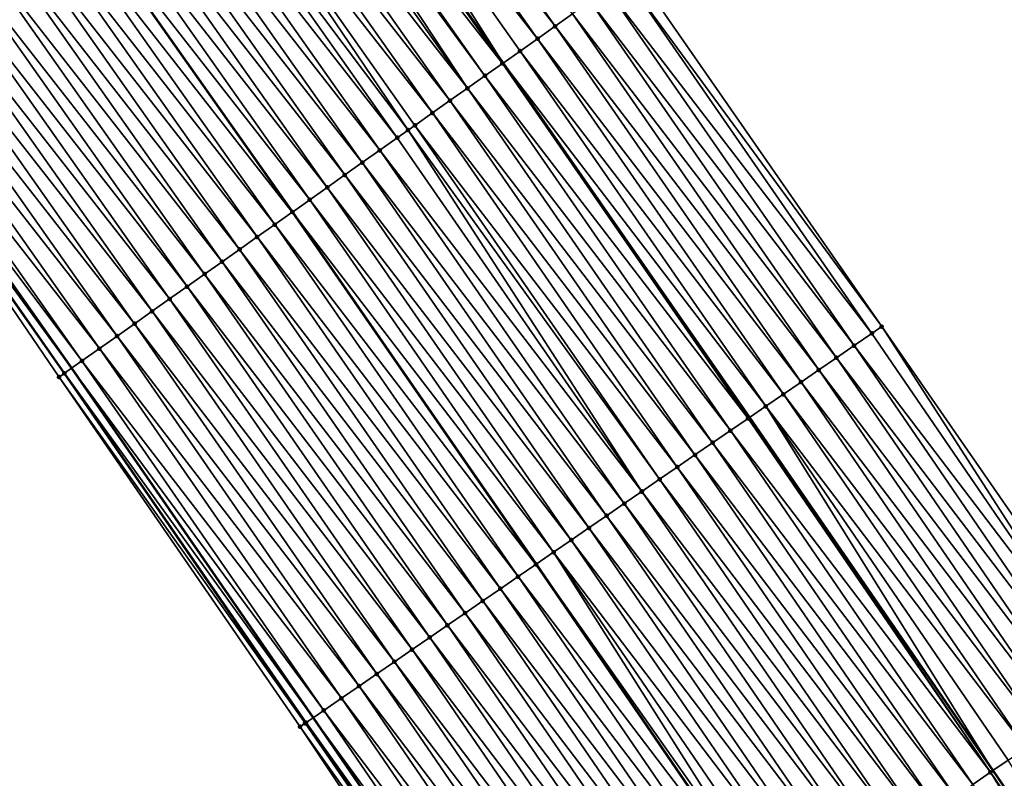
# Model space of a CAD drawing. Header units: feet. Extents: x 2017424 to 2024169, y 808042 to 818730.
# Tile 298 of 329: x 2023180 to 2023226, y 813713 to 813748. Entities that reach past the tile are written whole.
import ezdxf

# ---------------------------------------------------------------- set-up
doc = ezdxf.new("R2010")
doc.units = ezdxf.units.FT
doc.header["$MEASUREMENT"] = 0
for name, color, linetype, lineweight in [('EP_Travel Lane', 172, 'Continuous', 53), ('NB-Road Shots', 141, 'Continuous', 100), ('NB-Road X-Section', 40, 'Continuous', 13), ('STRIPING', 60, 'Continuous', 53)]:
    doc.layers.add(name, color=color, linetype=linetype, lineweight=lineweight)
doc.layers.add('I-77-MM15-17_NB-Surface-BORDER', color=7, linetype='Continuous')
doc.layers.add('I-77-MM15-17_NB-Surface-TIN', color=7, linetype='Continuous')

msp = doc.modelspace()

# ---------------------------------------------------------------- linework, layer by layer
at = {"layer": 'EP_Travel Lane'}
for points in [[(2023063.677757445, 813891.1619849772, 307.846601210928), (2023075.819066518, 813875.5859741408, 308.415438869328), (2023088.02843729, 813859.7577458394, 309.0478025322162), (2023088.02843939, 813859.7577431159, 309.0476999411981), (2023100.157989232, 813843.9934711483, 309.7289409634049), (2023112.261556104, 813828.0856312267, 310.3957956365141), (2023124.365422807, 813812.177397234, 311.0473504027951), (2023136.214691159, 813796.3151836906, 311.6503470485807), (2023148.111281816, 813780.2498599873, 312.2639727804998), (2023159.729937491, 813764.4089692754, 312.8762257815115), (2023171.243418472, 813748.0692657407, 313.5514119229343), (2023182.756195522, 813731.7305612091, 314.2653639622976), (2023194.013246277, 813715.4431081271, 314.9858683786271), (2023205.307678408, 813698.9564655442, 315.7791437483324), (2023216.421186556, 813682.6013296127, 316.584073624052), (2023227.351375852, 813665.8647651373, 317.2510973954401), (2023237.848548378, 813649.344608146, 318.0120326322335), (2023248.524671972, 813632.4448389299, 318.6671256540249), (2023259.20021941, 813615.5459817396, 319.3533704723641), (2023269.875283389, 813598.6478898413, 320.0657485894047)], [(2023095.217139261, 813890.6225907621, 310.1534967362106), (2023107.427108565, 813874.7935865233, 310.7566388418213), (2023107.427254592, 813874.793397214, 310.7495081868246), (2023119.654622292, 813858.895737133, 311.4049300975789), (2023131.758214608, 813842.9878637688, 312.0704873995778), (2023143.861027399, 813827.0810149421, 312.7758238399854), (2023155.894420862, 813810.9564328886, 313.4268483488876), (2023167.79053418, 813794.891054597, 314.0482284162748), (2023179.768496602, 813778.5941927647, 314.638923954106), (2023191.313452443, 813762.2766654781, 315.3141638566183), (2023202.859272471, 813745.9579167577, 315.9419412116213), (2023214.340250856, 813729.4387250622, 316.5553812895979), (2023225.67862487, 813712.9788930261, 317.2752778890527), (2023237.051608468, 813696.3671786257, 318.0344038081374), (2023248.1236325, 813679.7279441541, 318.7740191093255), (2023258.978480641, 813662.6149926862, 319.6342504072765), (2023269.563442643, 813645.6583717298, 320.2921688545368), (2023280.148145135, 813628.7021664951, 320.9642355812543), (2023290.732528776, 813611.7464720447, 321.6536913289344), (2023301.31671046, 813594.7911011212, 322.3541582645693)]]:
    msp.add_polyline3d(points, dxfattribs=at)
at = {"layer": 'I-77-MM15-17_NB-Surface-BORDER', "color": 3, "linetype": 'Continuous', "lineweight": -3}
for points in [[(2023099.981966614, 813894.3077199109, 310.3826199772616), (2023112.024581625, 813878.3490316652, 310.9717698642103), (2023124.962038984, 813862.9447357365, 311.6710998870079), (2023135.253353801, 813845.6595841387, 312.3760583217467), (2023149.678667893, 813831.5180665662, 313.0382233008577), (2023162.188576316, 813815.6305179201, 313.7715079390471), (2023174.279209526, 813799.7093756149, 314.3979398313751), (2023186.277343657, 813783.1944106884, 315.0203166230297), (2023197.690052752, 813766.783004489, 315.6771310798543), (2023208.988715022, 813750.2882940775, 316.2572453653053), (2023220.500804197, 813733.6730172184, 316.8662887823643), (2023231.885302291, 813717.2462440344, 317.618751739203), (2023243.484240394, 813700.6593704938, 318.4855936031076), (2023254.778196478, 813684.1673508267, 319.2205184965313), (2023266.639818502, 813667.4269041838, 320.2299291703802), (2023277.513810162, 813650.6522442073, 320.9208020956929), (2023288.587562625, 813634.0023010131, 321.6088760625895), (2023298.196365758, 813616.4331810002, 322.2056896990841), (2023308.09955046, 813599.0497276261, 322.8443003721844)], [(2023269.411210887, 813598.3563298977, 320.0275459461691), (2023258.818990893, 813615.306541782, 319.3237533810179), (2023248.226355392, 813632.2574185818, 318.6425963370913), (2023236.786315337, 813648.6773462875, 317.9270546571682), (2023226.337270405, 813665.1877412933, 317.1716056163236), (2023215.277464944, 813681.8380453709, 316.5007609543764), (2023204.481229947, 813698.3857446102, 315.6776215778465), (2023193.402531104, 813715.0218262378, 314.9210998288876), (2023182.179134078, 813731.3216146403, 314.2030141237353), (2023170.916585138, 813747.8375587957, 313.5137718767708), (2023159.404591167, 813764.1781168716, 312.8335790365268), (2023147.35250601, 813779.6842090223, 312.1659081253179), (2023135.703073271, 813795.9339074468, 311.5874376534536), (2023123.70238723, 813811.6697827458, 310.9701214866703), (2023111.626202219, 813827.5988501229, 310.3129508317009), (2023100.087388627, 813843.9394172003, 309.7206507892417), (2023087.854355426, 813859.6226140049, 309.027706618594), (2023075.644691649, 813875.4506071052, 308.3951260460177), (2023063.472029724, 813890.9968129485, 307.8238319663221)]]:
    msp.add_polyline3d(points, dxfattribs=at)
at = {"layer": 'I-77-MM15-17_NB-Surface-TIN', "color": 128, "linetype": 'Continuous', "lineweight": -3}
for points in [[(2023205.284445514, 813747.6714519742, 316.0713538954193), (2023193.771325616, 813764.0136082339, 315.4531753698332), (2023192.955052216, 813763.4359385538, 315.3857103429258)], [(2023205.284445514, 813747.6714519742, 316.0713538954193), (2023206.101144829, 813748.2485170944, 316.1153597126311), (2023193.771325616, 813764.0136082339, 315.4531753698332)], [(2023204.468070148, 813747.0939270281, 316.0095050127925), (2023192.955052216, 813763.4359385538, 315.3857103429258), (2023192.138515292, 813762.8586429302, 315.3327602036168)], [(2023204.468070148, 813747.0939270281, 316.0095050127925), (2023205.284445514, 813747.6714519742, 316.0713538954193), (2023192.955052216, 813763.4359385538, 315.3857103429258)], [(2023191.321344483, 813762.2822470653, 315.3147242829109), (2023202.859272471, 813745.9579167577, 315.9419412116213), (2023192.138515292, 813762.8586429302, 315.3327602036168)], [(2023203.651456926, 813746.5167397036, 315.9607571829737), (2023192.138515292, 813762.8586429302, 315.3327602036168), (2023202.859272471, 813745.9579167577, 315.9419412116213)], [(2023203.651456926, 813746.5167397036, 315.9607571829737), (2023204.468070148, 813747.0939270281, 316.0095050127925), (2023192.138515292, 813762.8586429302, 315.3327602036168)], [(2023202.834311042, 813745.9403084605, 315.9413483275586), (2023191.313452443, 813762.2766654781, 315.3141638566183), (2023190.504898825, 813761.7048218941, 315.2567471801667)], [(2023191.321344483, 813762.2822470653, 315.3147242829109), (2023191.313452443, 813762.2766654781, 315.3141638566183), (2023202.859272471, 813745.9579167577, 315.9419412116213)], [(2023202.834311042, 813745.9403084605, 315.9413483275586), (2023202.859272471, 813745.9579167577, 315.9419412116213), (2023191.313452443, 813762.2766654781, 315.3141638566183)], [(2023201.20130752, 813744.7856173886, 315.831574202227), (2023190.196198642, 813761.4864435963, 315.2334678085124), (2023189.688597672, 813761.1271916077, 315.1908107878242)], [(2023202.017681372, 813745.3631444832, 315.8935064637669), (2023190.504898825, 813761.7048218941, 315.2567471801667), (2023190.196198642, 813761.4864435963, 315.2334678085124)], [(2023201.20130752, 813744.7856173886, 315.831574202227), (2023202.017681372, 813745.3631444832, 315.8935064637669), (2023190.196198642, 813761.4864435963, 315.2334678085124)], [(2023202.017681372, 813745.3631444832, 315.8935064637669), (2023202.834311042, 813745.9403084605, 315.9413483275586), (2023190.504898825, 813761.7048218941, 315.2567471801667)], [(2023201.20130752, 813744.7856173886, 315.831574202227), (2023189.688597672, 813761.1271916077, 315.1908107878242), (2023188.872364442, 813760.5494649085, 315.1211332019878)], [(2023200.385001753, 813744.2079936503, 315.7658917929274), (2023188.872364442, 813760.5494649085, 315.1211332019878), (2023188.056096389, 813759.9717876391, 315.0533736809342)], [(2023200.385001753, 813744.2079936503, 315.7658917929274), (2023201.20130752, 813744.7856173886, 315.831574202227), (2023188.872364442, 813760.5494649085, 315.1211332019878)], [(2023199.568588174, 813743.6305229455, 315.706147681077), (2023188.056096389, 813759.9717876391, 315.0533736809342), (2023187.239816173, 813759.394127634, 314.986284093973)], [(2023199.568588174, 813743.6305229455, 315.706147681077), (2023200.385001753, 813744.2079936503, 315.7658917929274), (2023188.056096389, 813759.9717876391, 315.0533736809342)], [(2023198.440278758, 813742.8323665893, 315.6216718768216), (2023187.239816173, 813759.394127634, 314.986284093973), (2023186.423540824, 813758.8164607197, 314.9189263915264)], [(2023198.440278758, 813742.8323665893, 315.6216718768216), (2023198.752205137, 813743.0530088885, 315.6447213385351), (2023187.239816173, 813759.394127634, 314.986284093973)], [(2023198.752205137, 813743.0530088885, 315.6447213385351), (2023199.568588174, 813743.6305229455, 315.706147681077), (2023187.239816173, 813759.394127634, 314.986284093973)], [(2023197.935845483, 813742.4754616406, 315.5820070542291), (2023186.423540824, 813758.8164607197, 314.9189263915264), (2023185.607372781, 813758.2386414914, 314.8456583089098)], [(2023197.935845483, 813742.4754616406, 315.5820070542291), (2023198.440278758, 813742.8323665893, 315.6216718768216), (2023186.423540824, 813758.8164607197, 314.9189263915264)], [(2023197.119565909, 813741.8978007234, 315.51488194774), (2023185.607372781, 813758.2386414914, 314.8456583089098), (2023184.791242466, 813757.6607687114, 314.7703121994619)], [(2023197.119565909, 813741.8978007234, 315.51488194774), (2023197.935845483, 813742.4754616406, 315.5820070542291), (2023185.607372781, 813758.2386414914, 314.8456583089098)], [(2023196.30334342, 813741.320058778, 315.4446126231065), (2023184.791242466, 813757.6607687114, 314.7703121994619), (2023183.975091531, 813757.082925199, 314.696101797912)], [(2023196.30334342, 813741.320058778, 315.4446126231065), (2023197.119565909, 813741.8978007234, 315.51488194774), (2023184.791242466, 813757.6607687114, 314.7703121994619)], [(2023195.487087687, 813740.7423640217, 315.3761744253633), (2023183.975091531, 813757.082925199, 314.696101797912), (2023183.158850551, 813756.5052095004, 314.6268510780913)], [(2023195.487087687, 813740.7423640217, 315.3761744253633), (2023196.30334342, 813741.320058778, 315.4446126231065), (2023183.975091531, 813757.082925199, 314.696101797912)], [(2023194.670814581, 813740.1646939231, 315.3086930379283), (2023183.158850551, 813756.5052095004, 314.6268510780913), (2023182.342652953, 813755.927432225, 314.5552109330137)], [(2023194.670814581, 813740.1646939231, 315.3086930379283), (2023195.487087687, 813740.7423640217, 315.3761744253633), (2023183.158850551, 813756.5052095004, 314.6268510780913)], [(2023193.854513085, 813739.5870641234, 315.2427754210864), (2023182.342652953, 813755.927432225, 314.5552109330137), (2023181.535205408, 813755.3557940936, 314.4829145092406)], [(2023193.854513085, 813739.5870641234, 315.2427754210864), (2023194.670814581, 813740.1646939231, 315.3086930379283), (2023182.342652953, 813755.927432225, 314.5552109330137)], [(2023193.03823905, 813739.009395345, 315.1753452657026), (2023181.52648145, 813755.3496179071, 314.4821333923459), (2023180.710299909, 813754.7718178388, 314.4096087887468)], [(2023181.52648145, 813755.3496179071, 314.4821333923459), (2023193.046966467, 813739.0155716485, 315.1760662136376), (2023181.535205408, 813755.3557940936, 314.4829145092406)], [(2023193.03823905, 813739.009395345, 315.1753452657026), (2023193.046966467, 813739.0155716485, 315.1760662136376), (2023181.52648145, 813755.3496179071, 314.4821333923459)], [(2023193.854513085, 813739.5870641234, 315.2427754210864), (2023181.535205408, 813755.3557940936, 314.4829145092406), (2023193.046966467, 813739.0155716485, 315.1760662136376)], [(2023192.222115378, 813738.4315131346, 315.099633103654), (2023180.710299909, 813754.7718178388, 314.4096087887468), (2023179.894032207, 813754.194140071, 314.341829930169)], [(2023192.222115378, 813738.4315131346, 315.099633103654), (2023193.03823905, 813739.009395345, 315.1753452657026), (2023180.710299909, 813754.7718178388, 314.4096087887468)], [(2023191.405875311, 813737.8537961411, 315.0303320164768), (2023179.894032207, 813754.194140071, 314.341829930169), (2023179.077822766, 813753.6163796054, 314.270842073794)], [(2023191.405875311, 813737.8537961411, 315.0303320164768), (2023192.222115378, 813738.4315131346, 315.099633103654), (2023179.894032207, 813754.194140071, 314.341829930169)], [(2023190.589718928, 813737.275960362, 314.9564215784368), (2023179.077822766, 813753.6163796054, 314.270842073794), (2023178.261613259, 813753.0386192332, 314.1998578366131)], [(2023190.589718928, 813737.275960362, 314.9564215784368), (2023191.405875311, 813737.8537961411, 315.0303320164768), (2023179.077822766, 813753.6163796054, 314.270842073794)], [(2023189.773582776, 813736.6980958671, 314.8813968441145), (2023178.261613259, 813753.0386192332, 314.1998578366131), (2023177.445371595, 813752.4609045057, 314.1306448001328)], [(2023189.773582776, 813736.6980958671, 314.8813968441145), (2023190.589718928, 813737.275960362, 314.9564215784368), (2023178.261613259, 813753.0386192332, 314.1998578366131)], [(2023188.957364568, 813736.1203478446, 314.8108917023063), (2023177.445371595, 813752.4609045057, 314.1306448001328), (2023176.62917083, 813751.8831317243, 314.0591790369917)], [(2023188.957364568, 813736.1203478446, 314.8108917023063), (2023189.773582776, 813736.6980958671, 314.8813968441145), (2023177.445371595, 813752.4609045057, 314.1306448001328)], [(2023188.141041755, 813735.542748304, 314.7461482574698), (2023176.62917083, 813751.8831317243, 314.0591790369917), (2023175.813011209, 813751.3053005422, 313.9854470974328)], [(2023188.141041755, 813735.542748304, 314.7461482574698), (2023188.957364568, 813736.1203478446, 314.8108917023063), (2023176.62917083, 813751.8831317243, 314.0591790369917)], [(2023187.324817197, 813734.9650092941, 314.6759928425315), (2023175.813011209, 813751.3053005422, 313.9854470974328), (2023174.997094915, 813750.7271239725, 313.8983127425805)], [(2023187.324817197, 813734.9650092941, 314.6759928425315), (2023188.141041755, 813735.542748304, 314.7461482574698), (2023175.813011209, 813751.3053005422, 313.9854470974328)], [(2023186.508615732, 813734.3872375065, 314.6045655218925), (2023174.997094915, 813750.7271239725, 313.8983127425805), (2023174.181022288, 813750.1491693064, 313.8197891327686)], [(2023186.508615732, 813734.3872375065, 314.6045655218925), (2023187.324817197, 813734.9650092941, 314.6759928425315), (2023174.997094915, 813750.7271239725, 313.8983127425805)], [(2023185.692555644, 813733.8092650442, 314.5253512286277), (2023174.181022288, 813750.1491693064, 313.8197891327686), (2023173.364840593, 813749.5713694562, 313.7472729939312)], [(2023185.692555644, 813733.8092650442, 314.5253512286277), (2023186.508615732, 813734.3872375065, 314.6045655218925), (2023174.181022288, 813750.1491693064, 313.8197891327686)], [(2023220.042902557, 813733.3583271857, 316.843992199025), (2023208.551455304, 813749.9794107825, 316.2356710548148), (2023207.734683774, 813749.402448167, 316.1956428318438)], [(2023220.500804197, 813733.6730172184, 316.8662887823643), (2023208.988715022, 813750.2882940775, 316.2572453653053), (2023208.551455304, 813749.9794107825, 316.2356710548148)], [(2023220.042902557, 813733.3583271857, 316.843992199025), (2023220.500804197, 813733.6730172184, 316.8662887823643), (2023208.551455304, 813749.9794107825, 316.2356710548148)], [(2023184.876373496, 813733.2314658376, 314.4528599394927), (2023173.364840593, 813749.5713694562, 313.7472729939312), (2023172.548631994, 813748.9936077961, 313.6762387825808)], [(2023184.876373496, 813733.2314658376, 314.4528599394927), (2023185.692555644, 813733.8092650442, 314.5253512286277), (2023173.364840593, 813749.5713694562, 313.7472729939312)], [(2023219.218733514, 813732.7919814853, 316.8051828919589), (2023207.734683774, 813749.402448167, 316.1956428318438), (2023206.917917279, 813748.8254784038, 316.1553372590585)], [(2023219.218733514, 813732.7919814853, 316.8051828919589), (2023220.042902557, 813733.3583271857, 316.843992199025), (2023207.734683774, 813749.402448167, 316.1956428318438)], [(2023184.060196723, 813732.6536590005, 314.3800725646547), (2023172.548631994, 813748.9936077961, 313.6762387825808), (2023171.732430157, 813748.4158365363, 313.6048320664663)], [(2023184.060196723, 813732.6536590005, 314.3800725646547), (2023184.876373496, 813733.2314658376, 314.4528599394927), (2023172.548631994, 813748.9936077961, 313.6762387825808)], [(2023218.394592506, 813732.2255948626, 316.7650334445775), (2023206.917917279, 813748.8254784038, 316.1553372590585), (2023206.101144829, 813748.2485170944, 316.1153597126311)], [(2023218.394592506, 813732.2255948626, 316.7650334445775), (2023219.218733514, 813732.7919814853, 316.8051828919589), (2023206.917917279, 813748.8254784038, 316.1553372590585)], [(2023183.243884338, 813732.0760446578, 314.3147547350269), (2023171.732430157, 813748.4158365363, 313.6048320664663), (2023171.243418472, 813748.0692657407, 313.5514119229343)], [(2023183.243884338, 813732.0760446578, 314.3147547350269), (2023184.060196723, 813732.6536590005, 314.3800725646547), (2023171.732430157, 813748.4158365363, 313.6048320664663)], [(2023217.570525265, 813731.6591005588, 316.7213576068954), (2023206.101144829, 813748.2485170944, 316.1153597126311), (2023205.284445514, 813747.6714519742, 316.0713538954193)], [(2023217.570525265, 813731.6591005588, 316.7213576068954), (2023218.394592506, 813732.2255948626, 316.7650334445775), (2023206.101144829, 813748.2485170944, 316.1153597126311)], [(2023182.42788645, 813731.4979839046, 314.2321144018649), (2023170.990492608, 813747.8900129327, 313.5237820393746), (2023170.916585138, 813747.8375587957, 313.5137718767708)], [(2023182.179134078, 813731.3216146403, 314.2030141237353), (2023182.42052233, 813731.4927640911, 314.2312908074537), (2023170.916585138, 813747.8375587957, 313.5137718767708)], [(2023182.42052233, 813731.4927640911, 314.2312908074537), (2023182.42788645, 813731.4979839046, 314.2321144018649), (2023170.916585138, 813747.8375587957, 313.5137718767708)], [(2023170.990492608, 813747.8900129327, 313.5237820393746), (2023182.756195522, 813731.7305612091, 314.2653639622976), (2023171.243418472, 813748.0692657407, 313.5514119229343)], [(2023182.42788645, 813731.4979839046, 314.2321144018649), (2023182.756195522, 813731.7305612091, 314.2653639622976), (2023170.990492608, 813747.8900129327, 313.5237820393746)], [(2023183.243884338, 813732.0760446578, 314.3147547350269), (2023171.243418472, 813748.0692657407, 313.5514119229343), (2023182.756195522, 813731.7305612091, 314.2653639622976)], [(2023216.746485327, 813731.0925664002, 316.676376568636), (2023205.284445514, 813747.6714519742, 316.0713538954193), (2023204.468070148, 813747.0939270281, 316.0095050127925)], [(2023216.746485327, 813731.0925664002, 316.676376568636), (2023217.570525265, 813731.6591005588, 316.7213576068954), (2023205.284445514, 813747.6714519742, 316.0713538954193)], [(2023215.922777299, 813730.5255477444, 316.6155289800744), (2023204.468070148, 813747.0939270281, 316.0095050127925), (2023203.651456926, 813746.5167397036, 315.9607571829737)], [(2023215.922777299, 813730.5255477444, 316.6155289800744), (2023216.746485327, 813731.0925664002, 316.676376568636), (2023204.468070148, 813747.0939270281, 316.0095050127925)], [(2023215.098798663, 813729.9589241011, 316.5676174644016), (2023203.651456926, 813746.5167397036, 315.9607571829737), (2023202.859272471, 813745.9579167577, 315.9419412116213)], [(2023215.098798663, 813729.9589241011, 316.5676174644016), (2023215.922777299, 813730.5255477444, 316.6155289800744), (2023203.651456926, 813746.5167397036, 315.9607571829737)], [(2023214.274096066, 813729.3933572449, 316.5543141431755), (2023202.834311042, 813745.9403084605, 315.9413483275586), (2023202.017681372, 813745.3631444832, 315.8935064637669)], [(2023202.834311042, 813745.9403084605, 315.9413483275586), (2023214.340250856, 813729.4387250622, 316.5553812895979), (2023202.859272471, 813745.9579167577, 315.9419412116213)], [(2023214.274096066, 813729.3933572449, 316.5543141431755), (2023214.340250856, 813729.4387250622, 316.5553812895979), (2023202.834311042, 813745.9403084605, 315.9413483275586)], [(2023215.098798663, 813729.9589241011, 316.5676174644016), (2023202.859272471, 813745.9579167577, 315.9419412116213), (2023214.340250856, 813729.4387250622, 316.5553812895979)], [(2023213.45020122, 813728.8266112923, 316.5023971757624), (2023202.017681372, 813745.3631444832, 315.8935064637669), (2023201.20130752, 813744.7856173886, 315.831574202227)], [(2023213.45020122, 813728.8266112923, 316.5023971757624), (2023214.274096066, 813729.3933572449, 316.5543141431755), (2023202.017681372, 813745.3631444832, 315.8935064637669)], [(2023212.626342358, 813728.2598128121, 316.4487600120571), (2023201.20130752, 813744.7856173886, 315.831574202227), (2023200.385001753, 813744.2079936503, 315.7658917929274)], [(2023212.626342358, 813728.2598128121, 316.4487600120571), (2023213.45020122, 813728.8266112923, 316.5023971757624), (2023201.20130752, 813744.7856173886, 315.831574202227)], [(2023211.802570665, 813727.6928870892, 316.390955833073), (2023200.385001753, 813744.2079936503, 315.7658917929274), (2023199.568588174, 813743.6305229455, 315.706147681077)], [(2023211.802570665, 813727.6928870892, 316.390955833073), (2023212.626342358, 813728.2598128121, 316.4487600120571), (2023200.385001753, 813744.2079936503, 315.7658917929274)], [(2023210.978737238, 813727.1260514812, 316.3361027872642), (2023199.568588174, 813743.6305229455, 315.706147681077), (2023198.752205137, 813743.0530088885, 315.6447213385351)], [(2023210.978737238, 813727.1260514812, 316.3361027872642), (2023211.802570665, 813727.6928870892, 316.390955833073), (2023199.568588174, 813743.6305229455, 315.706147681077)], [(2023210.154903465, 813726.5592163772, 316.2812662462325), (2023198.752205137, 813743.0530088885, 315.6447213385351), (2023198.440278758, 813742.8323665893, 315.6216718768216)], [(2023210.154903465, 813726.5592163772, 316.2812662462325), (2023210.978737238, 813727.1260514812, 316.3361027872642), (2023198.752205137, 813743.0530088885, 315.6447213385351)], [(2023209.331045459, 813725.9924166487, 316.2275881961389), (2023198.440278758, 813742.8323665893, 315.6216718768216), (2023197.935845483, 813742.4754616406, 315.5820070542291)], [(2023209.331045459, 813725.9924166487, 316.2275881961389), (2023210.154903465, 813726.5592163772, 316.2812662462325), (2023198.440278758, 813742.8323665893, 315.6216718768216)], [(2023209.323820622, 813725.987444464, 316.2270812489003), (2023197.935845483, 813742.4754616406, 315.5820070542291), (2023197.119565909, 813741.8978007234, 315.51488194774)], [(2023209.323820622, 813725.987444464, 316.2270812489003), (2023209.331045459, 813725.9924166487, 316.2275881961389), (2023197.935845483, 813742.4754616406, 315.5820070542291)], [(2023208.507384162, 813725.4253297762, 316.1645066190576), (2023197.119565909, 813741.8978007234, 315.51488194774), (2023196.30334342, 813741.320058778, 315.4446126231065)], [(2023208.507384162, 813725.4253297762, 316.1645066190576), (2023209.323820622, 813725.987444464, 316.2270812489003), (2023197.119565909, 813741.8978007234, 315.51488194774)], [(2023207.683729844, 813724.858232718, 316.1010914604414), (2023196.30334342, 813741.320058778, 315.4446126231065), (2023195.487087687, 813740.7423640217, 315.3761744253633)], [(2023207.683729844, 813724.858232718, 316.1010914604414), (2023208.507384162, 813725.4253297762, 316.1645066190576), (2023196.30334342, 813741.320058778, 315.4446126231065)], [(2023206.860056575, 813724.2911633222, 316.0385822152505), (2023195.487087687, 813740.7423640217, 315.3761744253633), (2023194.670814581, 813740.1646939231, 315.3086930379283)], [(2023206.860056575, 813724.2911633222, 316.0385822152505), (2023207.683729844, 813724.858232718, 316.1010914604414), (2023195.487087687, 813740.7423640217, 315.3761744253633)], [(2023206.036374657, 813723.7241065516, 315.97648642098), (2023194.670814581, 813740.1646939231, 315.3086930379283), (2023193.854513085, 813739.5870641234, 315.2427754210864)], [(2023206.036374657, 813723.7241065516, 315.97648642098), (2023206.860056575, 813724.2911633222, 316.0385822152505), (2023194.670814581, 813740.1646939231, 315.3086930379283)], [(2023205.212664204, 813723.1570914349, 315.9157547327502), (2023193.854513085, 813739.5870641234, 315.2427754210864), (2023193.046966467, 813739.0155716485, 315.1760662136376)], [(2023205.212664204, 813723.1570914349, 315.9157547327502), (2023206.036374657, 813723.7241065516, 315.97648642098), (2023193.854513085, 813739.5870641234, 315.2427754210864)], [(2023204.388923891, 813722.5901199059, 315.8564504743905), (2023193.03823905, 813739.009395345, 315.1753452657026), (2023192.222115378, 813738.4315131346, 315.099633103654)], [(2023193.03823905, 813739.009395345, 315.1753452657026), (2023204.397705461, 813722.596164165, 315.8570826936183), (2023193.046966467, 813739.0155716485, 315.1760662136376)], [(2023204.388923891, 813722.5901199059, 315.8564504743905), (2023204.397705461, 813722.596164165, 315.8570826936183), (2023193.03823905, 813739.009395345, 315.1753452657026)], [(2023205.212664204, 813723.1570914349, 315.9157547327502), (2023193.046966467, 813739.0155716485, 315.1760662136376), (2023204.397705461, 813722.596164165, 315.8570826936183)], [(2023203.56530742, 813722.0229676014, 315.7912260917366), (2023192.222115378, 813738.4315131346, 315.099633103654), (2023191.405875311, 813737.8537961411, 315.0303320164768)], [(2023203.56530742, 813722.0229676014, 315.7912260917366), (2023204.388923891, 813722.5901199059, 315.8564504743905), (2023192.222115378, 813738.4315131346, 315.099633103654)], [(2023202.741748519, 813721.4557312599, 315.7232496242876), (2023191.405875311, 813737.8537961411, 315.0303320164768), (2023190.589718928, 813737.275960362, 314.9564215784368)], [(2023202.741748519, 813721.4557312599, 315.7232496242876), (2023203.56530742, 813722.0229676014, 315.7912260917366), (2023191.405875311, 813737.8537961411, 315.0303320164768)], [(2023201.918214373, 813720.8884587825, 315.6540897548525), (2023190.589718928, 813737.275960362, 314.9564215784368), (2023189.773582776, 813736.6980958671, 314.8813968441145)], [(2023201.918214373, 813720.8884587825, 315.6540897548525), (2023202.741748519, 813721.4557312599, 315.7232496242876), (2023190.589718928, 813737.275960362, 314.9564215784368)], [(2023201.094678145, 813720.3211893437, 315.5850293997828), (2023189.773582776, 813736.6980958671, 314.8813968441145), (2023188.957364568, 813736.1203478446, 314.8108917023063)], [(2023201.094678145, 813720.3211893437, 315.5850293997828), (2023201.918214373, 813720.8884587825, 315.6540897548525), (2023189.773582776, 813736.6980958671, 314.8813968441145)], [(2023200.271066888, 813719.7540294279, 315.5195557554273), (2023188.957364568, 813736.1203478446, 314.8108917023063), (2023188.141041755, 813735.542748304, 314.7461482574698)], [(2023200.271066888, 813719.7540294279, 315.5195557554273), (2023201.094678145, 813720.3211893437, 315.5850293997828), (2023188.957364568, 813736.1203478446, 314.8108917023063)], [(2023199.447499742, 813719.186805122, 315.4519734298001), (2023188.141041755, 813735.542748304, 314.7461482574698), (2023187.324817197, 813734.9650092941, 314.6759928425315)], [(2023199.447499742, 813719.186805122, 315.4519734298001), (2023200.271066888, 813719.7540294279, 315.5195557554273), (2023188.141041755, 813735.542748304, 314.7461482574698)], [(2023198.62392231, 813718.6195958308, 315.384882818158), (2023187.324817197, 813734.9650092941, 314.6759928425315), (2023186.508615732, 813734.3872375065, 314.6045655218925)], [(2023198.62392231, 813718.6195958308, 315.384882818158), (2023199.447499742, 813719.186805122, 315.4519734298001), (2023187.324817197, 813734.9650092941, 314.6759928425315)], [(2023197.800345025, 813718.0523863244, 315.3177851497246), (2023186.508615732, 813734.3872375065, 314.6045655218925), (2023185.692555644, 813733.8092650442, 314.5253512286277)], [(2023197.800345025, 813718.0523863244, 315.3177851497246), (2023198.62392231, 813718.6195958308, 315.384882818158), (2023186.508615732, 813734.3872375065, 314.6045655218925)], [(2023196.976909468, 813717.4849699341, 315.2439123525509), (2023185.692555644, 813733.8092650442, 314.5253512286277), (2023184.876373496, 813733.2314658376, 314.4528599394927)], [(2023196.976909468, 813717.4849699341, 315.2439123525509), (2023197.800345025, 813718.0523863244, 315.3177851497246), (2023185.692555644, 813733.8092650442, 314.5253512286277)], [(2023231.338278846, 813716.8701483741, 317.5886112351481), (2023220.500804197, 813733.6730172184, 316.8662887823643), (2023220.042902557, 813733.3583271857, 316.843992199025)], [(2023231.338278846, 813716.8701483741, 317.5886112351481), (2023231.885302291, 813717.2462440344, 317.618751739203), (2023220.500804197, 813733.6730172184, 316.8662887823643)], [(2023196.153462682, 813716.917569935, 315.1705763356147), (2023184.876373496, 813733.2314658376, 314.4528599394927), (2023184.060196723, 813732.6536590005, 314.3800725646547)], [(2023196.153462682, 813716.917569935, 315.1705763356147), (2023196.976909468, 813717.4849699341, 315.2439123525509), (2023184.876373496, 813733.2314658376, 314.4528599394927)], [(2023231.338278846, 813716.8701483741, 317.5886112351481), (2023220.042902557, 813733.3583271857, 316.843992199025), (2023219.218733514, 813732.7919814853, 316.8051828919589)], [(2023195.329889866, 813716.3503539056, 315.1032650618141), (2023184.060196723, 813732.6536590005, 314.3800725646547), (2023183.243884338, 813732.0760446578, 314.3147547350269)], [(2023195.329889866, 813716.3503539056, 315.1032650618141), (2023196.153462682, 813716.917569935, 315.1705763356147), (2023184.060196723, 813732.6536590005, 314.3800725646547)], [(2023230.514197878, 813716.303674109, 317.545591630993), (2023219.218733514, 813732.7919814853, 316.8051828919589), (2023218.394592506, 813732.2255948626, 316.7650334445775)], [(2023230.514197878, 813716.303674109, 317.545591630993), (2023231.338278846, 813716.8701483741, 317.5886112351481), (2023219.218733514, 813732.7919814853, 316.8051828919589)], [(2023194.506295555, 813715.7831692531, 315.0369813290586), (2023183.243884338, 813732.0760446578, 314.3147547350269), (2023182.756195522, 813731.7305612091, 314.2653639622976)], [(2023194.506295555, 813715.7831692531, 315.0369813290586), (2023195.329889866, 813716.3503539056, 315.1032650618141), (2023183.243884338, 813732.0760446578, 314.3147547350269)], [(2023229.690152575, 813715.7371477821, 317.5008670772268), (2023218.394592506, 813732.2255948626, 316.7650334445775), (2023217.570525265, 813731.6591005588, 316.7213576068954)], [(2023229.690152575, 813715.7371477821, 317.5008670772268), (2023230.514197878, 813716.303674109, 317.545591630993), (2023218.394592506, 813732.2255948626, 316.7650334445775)], [(2023182.42788645, 813731.4979839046, 314.2321144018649), (2023194.013246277, 813715.4431081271, 314.9858683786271), (2023182.756195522, 813731.7305612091, 314.2653639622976)], [(2023194.506295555, 813715.7831692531, 315.0369813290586), (2023182.756195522, 813731.7305612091, 314.2653639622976), (2023194.013246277, 813715.4431081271, 314.9858683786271)], [(2023228.866065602, 813715.1706822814, 317.4581344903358), (2023217.570525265, 813731.6591005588, 316.7213576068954), (2023216.746485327, 813731.0925664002, 316.676376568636)], [(2023228.866065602, 813715.1706822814, 317.4581344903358), (2023229.690152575, 813715.7371477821, 317.5008670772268), (2023217.570525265, 813731.6591005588, 316.7213576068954)], [(2023193.639115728, 813715.1850555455, 314.9468400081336), (2023182.42052233, 813731.4927640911, 314.2312908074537), (2023182.179134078, 813731.3216146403, 314.2030141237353)], [(2023193.402531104, 813715.0218262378, 314.9210998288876), (2023193.639115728, 813715.1850555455, 314.9468400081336), (2023182.179134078, 813731.3216146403, 314.2030141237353)], [(2023193.683099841, 813715.2154027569, 314.9516430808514), (2023182.42788645, 813731.4979839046, 314.2321144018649), (2023182.42052233, 813731.4927640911, 314.2312908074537)], [(2023193.639115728, 813715.1850555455, 314.9468400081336), (2023193.683099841, 813715.2154027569, 314.9516430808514), (2023182.42052233, 813731.4927640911, 314.2312908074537)], [(2023193.683099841, 813715.2154027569, 314.9516430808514), (2023194.013246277, 813715.4431081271, 314.9858683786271), (2023182.42788645, 813731.4979839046, 314.2321144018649)], [(2023228.042047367, 813714.6041164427, 317.4121159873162), (2023216.746485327, 813731.0925664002, 316.676376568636), (2023215.922777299, 813730.5255477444, 316.6155289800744)], [(2023228.042047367, 813714.6041164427, 317.4121159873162), (2023228.866065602, 813715.1706822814, 317.4581344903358), (2023216.746485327, 813731.0925664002, 316.676376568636)], [(2023227.218484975, 813714.0368851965, 317.3443063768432), (2023215.922777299, 813730.5255477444, 316.6155289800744), (2023215.098798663, 813729.9589241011, 316.5676174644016)], [(2023227.218484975, 813714.0368851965, 317.3443063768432), (2023228.042047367, 813714.6041164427, 317.4121159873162), (2023215.922777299, 813730.5255477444, 316.6155289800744)], [(2023215.098798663, 813729.9589241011, 316.5676174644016), (2023214.340250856, 813729.4387250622, 316.5553812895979), (2023225.67862487, 813712.9788930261, 317.2752778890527)], [(2023226.394512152, 813713.4702530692, 317.2961170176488), (2023215.098798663, 813729.9589241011, 316.5676174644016), (2023225.67862487, 813712.9788930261, 317.2752778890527)], [(2023226.394512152, 813713.4702530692, 317.2961170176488), (2023227.218484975, 813714.0368851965, 317.3443063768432), (2023215.098798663, 813729.9589241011, 316.5676174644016)], [(2023225.57003332, 813712.9043595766, 317.2721168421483), (2023214.274096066, 813729.3933572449, 316.5543141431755), (2023213.45020122, 813728.8266112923, 316.5023971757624)], [(2023225.57003332, 813712.9043595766, 317.2721168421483), (2023214.340250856, 813729.4387250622, 316.5553812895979), (2023214.274096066, 813729.3933572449, 316.5543141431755)], [(2023225.57003332, 813712.9043595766, 317.2721168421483), (2023225.67862487, 813712.9788930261, 317.2752778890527), (2023214.340250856, 813729.4387250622, 316.5553812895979)], [(2023224.746224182, 813712.3374885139, 317.2161027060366), (2023213.45020122, 813728.8266112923, 316.5023971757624), (2023212.626342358, 813728.2598128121, 316.4487600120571)], [(2023224.746224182, 813712.3374885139, 317.2161027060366), (2023225.57003332, 813712.9043595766, 317.2721168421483), (2023213.45020122, 813728.8266112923, 316.5023971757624)], [(2023223.922352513, 813711.7707087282, 317.1630777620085), (2023212.626342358, 813728.2598128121, 316.4487600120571), (2023211.802570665, 813727.6928870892, 316.390955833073)], [(2023223.922352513, 813711.7707087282, 317.1630777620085), (2023224.746224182, 813712.3374885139, 317.2161027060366), (2023212.626342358, 813728.2598128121, 316.4487600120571)], [(2023223.098448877, 813711.2039756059, 317.1115809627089), (2023211.802570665, 813727.6928870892, 316.390955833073), (2023210.978737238, 813727.1260514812, 316.3361027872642)], [(2023223.098448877, 813711.2039756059, 317.1115809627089), (2023223.922352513, 813711.7707087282, 317.1630777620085), (2023211.802570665, 813727.6928870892, 316.390955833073)], [(2023222.274519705, 813710.6372797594, 317.0613048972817), (2023210.978737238, 813727.1260514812, 316.3361027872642), (2023210.154903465, 813726.5592163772, 316.2812662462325)], [(2023222.274519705, 813710.6372797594, 317.0613048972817), (2023223.098448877, 813711.2039756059, 317.1115809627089), (2023210.978737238, 813727.1260514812, 316.3361027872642)], [(2023221.450532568, 813710.0706685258, 317.0137997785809), (2023210.154903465, 813726.5592163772, 316.2812662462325), (2023209.331045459, 813725.9924166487, 316.2275881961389)], [(2023221.450532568, 813710.0706685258, 317.0137997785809), (2023222.274519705, 813710.6372797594, 317.0613048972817), (2023210.154903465, 813726.5592163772, 316.2812662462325)], [(2023220.626583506, 813709.5040017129, 316.9644745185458), (2023209.323820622, 813725.987444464, 316.2270812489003), (2023208.507384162, 813725.4253297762, 316.1645066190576)], [(2023220.626583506, 813709.5040017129, 316.9644745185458), (2023209.331045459, 813725.9924166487, 316.2275881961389), (2023209.323820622, 813725.987444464, 316.2270812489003)], [(2023220.626583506, 813709.5040017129, 316.9644745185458), (2023221.450532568, 813710.0706685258, 317.0137997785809), (2023209.331045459, 813725.9924166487, 316.2275881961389)], [(2023219.80273655, 813708.9371858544, 316.9102682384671), (2023208.507384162, 813725.4253297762, 316.1645066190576), (2023207.683729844, 813724.858232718, 316.1010914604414)], [(2023219.80273655, 813708.9371858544, 316.9102682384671), (2023220.626583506, 813709.5040017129, 316.9644745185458), (2023208.507384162, 813725.4253297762, 316.1645066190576)], [(2023218.97892194, 813708.3703227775, 316.8545156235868), (2023207.683729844, 813724.858232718, 316.1010914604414), (2023206.860056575, 813724.2911633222, 316.0385822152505)], [(2023218.97892194, 813708.3703227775, 316.8545156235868), (2023219.80273655, 813708.9371858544, 316.9102682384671), (2023207.683729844, 813724.858232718, 316.1010914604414)], [(2023218.155132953, 813707.8034222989, 316.79753815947), (2023206.860056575, 813724.2911633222, 316.0385822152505), (2023206.036374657, 813723.7241065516, 315.97648642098)], [(2023218.155132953, 813707.8034222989, 316.79753815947), (2023218.97892194, 813708.3703227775, 316.8545156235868), (2023206.860056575, 813724.2911633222, 316.0385822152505)], [(2023217.331316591, 813707.236561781, 316.7418693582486), (2023206.036374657, 813723.7241065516, 315.97648642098), (2023205.212664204, 813723.1570914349, 315.9157547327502)], [(2023217.331316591, 813707.236561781, 316.7418693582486), (2023218.155132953, 813707.8034222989, 316.79753815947), (2023206.036374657, 813723.7241065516, 315.97648642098)], [(2023215.910350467, 813706.2588602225, 316.6470133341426), (2023205.212664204, 813723.1570914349, 315.9157547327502), (2023204.397705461, 813722.596164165, 315.8570826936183)], [(2023215.910350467, 813706.2588602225, 316.6470133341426), (2023216.507470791, 813706.669744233, 316.6876077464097), (2023205.212664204, 813723.1570914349, 315.9157547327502)], [(2023216.507470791, 813706.669744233, 316.6876077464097), (2023217.331316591, 813707.236561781, 316.7418693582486), (2023205.212664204, 813723.1570914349, 315.9157547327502)], [(2023215.683726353, 813706.1027787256, 316.6285006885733), (2023204.388923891, 813722.5901199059, 315.8564504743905), (2023203.56530742, 813722.0229676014, 315.7912260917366)], [(2023204.388923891, 813722.5901199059, 315.8564504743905), (2023215.692579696, 813706.1088762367, 316.6292239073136), (2023204.397705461, 813722.596164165, 315.8570826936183)], [(2023215.683726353, 813706.1027787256, 316.6285006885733), (2023215.692579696, 813706.1088762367, 316.6292239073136), (2023204.388923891, 813722.5901199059, 315.8564504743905)], [(2023215.910350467, 813706.2588602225, 316.6470133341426), (2023204.397705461, 813722.596164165, 315.8570826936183), (2023215.692579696, 813706.1088762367, 316.6292239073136)], [(2023214.860290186, 813705.5353632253, 316.5546570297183), (2023203.56530742, 813722.0229676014, 315.7912260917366), (2023202.741748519, 813721.4557312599, 315.7232496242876)], [(2023214.860290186, 813705.5353632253, 316.5546570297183), (2023215.683726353, 813706.1027787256, 316.6285006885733), (2023203.56530742, 813722.0229676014, 315.7912260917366)], [(2023214.036610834, 813704.96830271, 316.4924386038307), (2023202.741748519, 813721.4557312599, 315.7232496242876), (2023201.918214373, 813720.8884587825, 315.6540897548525)], [(2023214.036610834, 813704.96830271, 316.4924386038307), (2023214.860290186, 813705.5353632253, 316.5546570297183), (2023202.741748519, 813721.4557312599, 315.7232496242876)], [(2023213.213041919, 813704.4010809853, 316.4249408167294), (2023201.918214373, 813720.8884587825, 315.6540897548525), (2023201.094678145, 813720.3211893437, 315.5850293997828)], [(2023213.213041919, 813704.4010809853, 316.4249408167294), (2023214.036610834, 813704.96830271, 316.4924386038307), (2023201.918214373, 813720.8884587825, 315.6540897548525)], [(2023212.389440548, 813703.833906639, 316.3589945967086), (2023201.094678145, 813720.3211893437, 315.5850293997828), (2023200.271066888, 813719.7540294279, 315.5195557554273)], [(2023212.389440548, 813703.833906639, 316.3589945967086), (2023213.213041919, 813704.4010809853, 316.4249408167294), (2023201.094678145, 813720.3211893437, 315.5850293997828)], [(2023211.56577406, 813703.2668273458, 316.2961612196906), (2023200.271066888, 813719.7540294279, 315.5195557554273), (2023199.447499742, 813719.186805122, 315.4519734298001)], [(2023211.56577406, 813703.2668273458, 316.2961612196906), (2023212.389440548, 813703.833906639, 316.3589945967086), (2023200.271066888, 813719.7540294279, 315.5195557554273)], [(2023210.742055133, 813702.6998245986, 316.2358346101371), (2023199.447499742, 813719.186805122, 315.4519734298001), (2023198.62392231, 813718.6195958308, 315.384882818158)], [(2023210.742055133, 813702.6998245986, 316.2358346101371), (2023211.56577406, 813703.2668273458, 316.2961612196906), (2023199.447499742, 813719.186805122, 315.4519734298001)], [(2023209.918390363, 813702.132742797, 316.1729190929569), (2023198.62392231, 813718.6195958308, 315.384882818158), (2023197.800345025, 813718.0523863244, 315.3177851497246)], [(2023209.918390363, 813702.132742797, 316.1729190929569), (2023210.742055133, 813702.6998245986, 316.2358346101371), (2023198.62392231, 813718.6195958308, 315.384882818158)], [(2023209.094800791, 813701.5655512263, 316.1064087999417), (2023197.800345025, 813718.0523863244, 315.3177851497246), (2023196.976909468, 813717.4849699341, 315.2439123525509)], [(2023209.094800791, 813701.5655512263, 316.1064087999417), (2023209.918390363, 813702.132742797, 316.1729190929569), (2023197.800345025, 813718.0523863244, 315.3177851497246)], [(2023208.271274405, 813700.998267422, 316.0368779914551), (2023196.976909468, 813717.4849699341, 315.2439123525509), (2023196.153462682, 813716.917569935, 315.1705763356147)], [(2023208.271274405, 813700.998267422, 316.0368779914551), (2023209.094800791, 813701.5655512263, 316.1064087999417), (2023196.976909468, 813717.4849699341, 315.2439123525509)], [(2023207.447722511, 813700.4310208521, 315.9685665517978), (2023196.153462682, 813716.917569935, 315.1705763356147), (2023195.329889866, 813716.3503539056, 315.1032650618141)], [(2023207.447722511, 813700.4310208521, 315.9685665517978), (2023208.271274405, 813700.998267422, 316.0368779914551), (2023196.153462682, 813716.917569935, 315.1705763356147)], [(2023206.624178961, 813699.8637621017, 315.8998562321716), (2023195.329889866, 813716.3503539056, 315.1032650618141), (2023194.506295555, 813715.7831692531, 315.0369813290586)], [(2023206.624178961, 813699.8637621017, 315.8998562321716), (2023207.447722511, 813700.4310208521, 315.9685665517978), (2023195.329889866, 813716.3503539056, 315.1032650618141)], [(2023205.800639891, 813699.2964968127, 315.8309317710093), (2023194.506295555, 813715.7831692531, 315.0369813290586), (2023194.013246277, 813715.4431081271, 314.9858683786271)], [(2023205.800639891, 813699.2964968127, 315.8309317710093), (2023206.624178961, 813699.8637621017, 315.8998562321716), (2023194.506295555, 813715.7831692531, 315.0369813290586)], [(2023204.977476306, 813698.728683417, 315.7440576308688), (2023193.639115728, 813715.1850555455, 314.9468400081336), (2023193.402531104, 813715.0218262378, 314.9210998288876)], [(2023204.99622871, 813698.7416361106, 315.7464244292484), (2023193.683099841, 813715.2154027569, 314.9516430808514), (2023193.639115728, 813715.1850555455, 314.9468400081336)], [(2023204.977476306, 813698.728683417, 315.7440576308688), (2023204.99622871, 813698.7416361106, 315.7464244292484), (2023193.639115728, 813715.1850555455, 314.9468400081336)], [(2023193.683099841, 813715.2154027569, 314.9516430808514), (2023205.307678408, 813698.9564655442, 315.7791437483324), (2023194.013246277, 813715.4431081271, 314.9858683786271)], [(2023204.99622871, 813698.7416361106, 315.7464244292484), (2023205.307678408, 813698.9564655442, 315.7791437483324), (2023193.683099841, 813715.2154027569, 314.9516430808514)], [(2023205.800639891, 813699.2964968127, 315.8309317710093), (2023194.013246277, 813715.4431081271, 314.9858683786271), (2023205.307678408, 813698.9564655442, 315.7791437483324)], [(2023204.481229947, 813698.3857446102, 315.6776215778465), (2023204.977476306, 813698.728683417, 315.7440576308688), (2023193.402531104, 813715.0218262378, 314.9210998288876)], [(2023226.394512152, 813713.4702530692, 317.2961170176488), (2023225.67862487, 813712.9788930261, 317.2752778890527), (2023237.051608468, 813696.3671786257, 318.0344038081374)], [(2023236.073008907, 813695.7142155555, 317.9660029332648), (2023225.57003332, 813712.9043595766, 317.2721168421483), (2023224.746224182, 813712.3374885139, 317.2161027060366)], [(2023236.904751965, 813696.2693808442, 318.0285885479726), (2023225.67862487, 813712.9788930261, 317.2752778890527), (2023225.57003332, 813712.9043595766, 317.2721168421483)], [(2023236.073008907, 813695.7142155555, 317.9660029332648), (2023236.904751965, 813696.2693808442, 318.0285885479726), (2023225.57003332, 813712.9043595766, 317.2721168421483)], [(2023236.904751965, 813696.2693808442, 318.0285885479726), (2023237.051608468, 813696.3671786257, 318.0344038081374), (2023225.67862487, 813712.9788930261, 317.2752778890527)]]:
    msp.add_3dface(points, dxfattribs=at)
at = {"layer": 'NB-Road Shots', "lineweight": 100}
for p in [(2023205.284445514, 813747.6714519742, 316.0713538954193), (2023204.468070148, 813747.0939270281, 316.0095050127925), (2023203.651456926, 813746.5167397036, 315.9607571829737), (2023202.834311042, 813745.9403084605, 315.9413483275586), (2023202.017681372, 813745.3631444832, 315.8935064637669), (2023201.20130752, 813744.7856173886, 315.831574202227), (2023200.385001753, 813744.2079936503, 315.7658917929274), (2023199.568588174, 813743.6305229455, 315.706147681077), (2023198.752205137, 813743.0530088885, 315.6447213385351), (2023198.440278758, 813742.8323665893, 315.6216718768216), (2023197.935845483, 813742.4754616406, 315.5820070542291), (2023197.119565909, 813741.8978007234, 315.51488194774), (2023196.30334342, 813741.320058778, 315.4446126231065), (2023195.487087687, 813740.7423640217, 315.3761744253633), (2023194.670814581, 813740.1646939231, 315.3086930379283), (2023193.854513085, 813739.5870641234, 315.2427754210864), (2023193.03823905, 813739.009395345, 315.1753452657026), (2023192.222115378, 813738.4315131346, 315.099633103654), (2023191.405875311, 813737.8537961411, 315.0303320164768), (2023190.589718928, 813737.275960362, 314.9564215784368), (2023189.773582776, 813736.6980958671, 314.8813968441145), (2023188.957364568, 813736.1203478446, 314.8108917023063), (2023188.141041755, 813735.542748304, 314.7461482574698), (2023187.324817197, 813734.9650092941, 314.6759928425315), (2023186.508615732, 813734.3872375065, 314.6045655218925), (2023185.692555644, 813733.8092650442, 314.5253512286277), (2023220.500804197, 813733.6730172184, 316.8662887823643), (2023184.876373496, 813733.2314658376, 314.4528599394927), (2023220.042902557, 813733.3583271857, 316.843992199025), (2023184.060196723, 813732.6536590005, 314.3800725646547), (2023219.218733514, 813732.7919814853, 316.8051828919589), (2023183.243884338, 813732.0760446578, 314.3147547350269), (2023218.394592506, 813732.2255948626, 316.7650334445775), (2023217.570525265, 813731.6591005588, 316.7213576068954), (2023182.179134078, 813731.3216146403, 314.2030141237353), (2023182.42052233, 813731.4927640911, 314.2312908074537), (2023182.42788645, 813731.4979839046, 314.2321144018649), (2023216.746485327, 813731.0925664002, 316.676376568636), (2023215.922777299, 813730.5255477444, 316.6155289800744), (2023215.098798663, 813729.9589241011, 316.5676174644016), (2023214.274096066, 813729.3933572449, 316.5543141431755), (2023213.45020122, 813728.8266112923, 316.5023971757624), (2023212.626342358, 813728.2598128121, 316.4487600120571), (2023211.802570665, 813727.6928870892, 316.390955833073), (2023210.978737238, 813727.1260514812, 316.3361027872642), (2023210.154903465, 813726.5592163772, 316.2812662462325), (2023209.323820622, 813725.987444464, 316.2270812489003), (2023209.331045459, 813725.9924166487, 316.2275881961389), (2023208.507384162, 813725.4253297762, 316.1645066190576), (2023207.683729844, 813724.858232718, 316.1010914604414), (2023206.860056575, 813724.2911633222, 316.0385822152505), (2023206.036374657, 813723.7241065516, 315.97648642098), (2023205.212664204, 813723.1570914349, 315.9157547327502), (2023204.388923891, 813722.5901199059, 315.8564504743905), (2023203.56530742, 813722.0229676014, 315.7912260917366), (2023202.741748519, 813721.4557312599, 315.7232496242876), (2023201.918214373, 813720.8884587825, 315.6540897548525), (2023201.094678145, 813720.3211893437, 315.5850293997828), (2023200.271066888, 813719.7540294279, 315.5195557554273), (2023199.447499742, 813719.186805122, 315.4519734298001), (2023198.62392231, 813718.6195958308, 315.384882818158), (2023197.800345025, 813718.0523863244, 315.3177851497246), (2023196.976909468, 813717.4849699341, 315.2439123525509), (2023196.153462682, 813716.917569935, 315.1705763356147), (2023195.329889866, 813716.3503539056, 315.1032650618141), (2023194.506295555, 813715.7831692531, 315.0369813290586), (2023193.639115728, 813715.1850555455, 314.9468400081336), (2023193.683099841, 813715.2154027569, 314.9516430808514), (2023193.402531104, 813715.0218262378, 314.9210998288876), (2023225.57003332, 813712.9043595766, 317.2721168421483)]:
    msp.add_point(p, dxfattribs=at)
at = {"layer": 'NB-Road X-Section', "extrusion": (0.5756451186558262, -0.817092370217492, 0.03150802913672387), "elevation": 499731.1911894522, "flags": 128}
msp.add_lwpolyline([(2122634.162767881, -15437.53255499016), (2122633.364233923, -15437.56978138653), (2122632.364233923, -15437.61651203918), (2122631.364233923, -15437.66165725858), (2122630.364233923, -15437.70631650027), (2122629.364233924, -15437.75662194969), (2122628.364233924, -15437.82412048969), (2122627.364233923, -15437.87709693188), (2122626.364233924, -15437.89514181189), (2122625.364233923, -15437.95314771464), (2122624.986101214, -15437.97643865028), (2122624.364233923, -15438.01911686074), (2122623.364233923, -15438.08882905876), (2122622.364233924, -15438.15662223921), (2122621.364233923, -15438.22374515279), (2122620.364233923, -15438.29113631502), (2122619.364233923, -15438.36444079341), (2122618.364233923, -15438.43982433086), (2122617.364233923, -15438.51407159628), (2122616.364233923, -15438.58335671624), (2122615.364233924, -15438.65503244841), (2122614.364233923, -15438.72814629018), (2122613.364233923, -15438.80070692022), (2122612.364233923, -15438.8685194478), (2122611.364233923, -15438.93954256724), (2122610.364233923, -15439.0105620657), (2122609.364233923, -15439.07980948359), (2122608.364233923, -15439.15131074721), (2122607.364233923, -15439.22507931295), (2122606.364233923, -15439.31225695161), (2122605.364233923, -15439.39081956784), (2122604.364233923, -15439.46337172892), (2122603.364233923, -15439.53444122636), (2122602.364233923, -15439.6058834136), (2122601.454863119, -15439.68697370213), (2122601.364233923, -15439.69698883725)], dxfattribs=at)
at = {"layer": 'NB-Road X-Section', "extrusion": (0.5756451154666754, -0.8170923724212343, 0.03150803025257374), "elevation": 499751.1829442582, "flags": 128}
msp.add_lwpolyline([(2122633.9015275, -15437.58292469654), (2122633.366172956, -15437.60450972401), (2122632.366172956, -15437.64455783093), (2122631.366172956, -15437.68488342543), (2122630.366172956, -15437.72488083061), (2122629.366172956, -15437.76890850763), (2122628.366172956, -15437.83078811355), (2122627.366172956, -15437.87956015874), (2122626.366172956, -15437.89897865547), (2122625.366172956, -15437.94684428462), (2122624.366172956, -15438.00880731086), (2122623.366172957, -15438.07452234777), (2122622.366172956, -15438.13429613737), (2122621.366172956, -15438.19575299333), (2122620.984098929, -15438.2188139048), (2122620.366172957, -15438.25849843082), (2122619.366172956, -15438.32565688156), (2122618.366172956, -15438.39596111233), (2122617.366172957, -15438.46443330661), (2122616.366172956, -15438.53194821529), (2122615.366172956, -15438.59789857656), (2122614.366172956, -15438.66536222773), (2122613.366172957, -15438.74111199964), (2122612.366172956, -15438.81044751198), (2122611.366172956, -15438.88439466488), (2122610.366172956, -15438.95945666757), (2122609.366172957, -15439.02999683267), (2122608.366172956, -15439.09477243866), (2122607.366172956, -15439.16496270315), (2122606.366172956, -15439.23642550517), (2122605.366172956, -15439.31567914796), (2122604.366172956, -15439.38820644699), (2122603.366172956, -15439.46102997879), (2122602.366172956, -15439.52638025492), (2122601.366172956, -15439.6090616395), (2122601.357146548, -15439.60988564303), (2122601.061241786, -15439.63817637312)], dxfattribs=at)
at = {"layer": 'NB-Road X-Section', "extrusion": (0.5647738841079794, -0.8244163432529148, 0.03698854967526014), "elevation": 471818.4819799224, "flags": 128}
msp.add_lwpolyline([(2129008.47695576, -17146.74877061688), (2129007.921345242, -17146.77108246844), (2129006.921345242, -17146.80991835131), (2129005.921345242, -17146.85009529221), (2129004.921345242, -17146.89380103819), (2129003.921345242, -17146.93881287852), (2129002.921345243, -17146.99970213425), (2129001.921345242, -17147.04764645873), (2129000.921345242, -17147.06095888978), (2128999.921345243, -17147.11291140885), (2128998.921345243, -17147.16658530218), (2128997.921345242, -17147.22442906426), (2128996.921345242, -17147.27931967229), (2128995.921345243, -17147.33419376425), (2128994.921345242, -17147.38790857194), (2128994.912574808, -17147.38841586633), (2128993.921345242, -17147.45103334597), (2128992.921345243, -17147.51449192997), (2128991.921345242, -17147.57704398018), (2128990.921345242, -17147.63918229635), (2128989.921345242, -17147.69995557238), (2128988.921345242, -17147.75930044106), (2128987.921345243, -17147.82456948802), (2128986.921345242, -17147.89259250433), (2128985.921345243, -17147.961799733), (2128984.921345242, -17148.03090737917), (2128983.921345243, -17148.09642585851), (2128982.921345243, -17148.1640544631), (2128981.921345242, -17148.231191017), (2128980.921345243, -17148.29833463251), (2128979.921345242, -17148.37225801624), (2128978.921345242, -17148.44564425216), (2128977.921345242, -17148.5130016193), (2128976.921345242, -17148.57933074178), (2128975.921345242, -17148.66472742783), (2128975.867908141, -17148.6695337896), (2128975.580479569, -17148.69529159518)], dxfattribs=at)
at = {"layer": 'NB-Road X-Section', "extrusion": (0.5647738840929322, -0.8244163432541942, 0.03698854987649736), "elevation": 471838.481948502, "flags": 128}
msp.add_lwpolyline([(2129008.585189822, -17146.73616394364), (2129007.921351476, -17146.76632508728), (2129006.921351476, -17146.80937415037), (2129005.921351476, -17146.85412933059), (2129004.921351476, -17146.89689117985), (2129003.921351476, -17146.94294119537), (2129002.921351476, -17147.01079724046), (2129001.921351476, -17147.05901959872), (2129000.921351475, -17147.08303620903), (2128999.921351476, -17147.13908870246), (2128998.921351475, -17147.19214995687), (2128997.921351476, -17147.2436820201), (2128996.921351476, -17147.29399251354), (2128995.921351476, -17147.34153016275), (2128994.921351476, -17147.39088919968), (2128993.921351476, -17147.44513259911), (2128992.921351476, -17147.5009233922), (2128991.921351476, -17147.5579398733), (2128990.921351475, -17147.61364679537), (2128989.921351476, -17147.66794556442), (2128989.196523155, -17147.70856777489), (2128988.921351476, -17147.72709309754), (2128987.921351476, -17147.80098732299), (2128986.921351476, -17147.86324835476), (2128985.921351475, -17147.93079236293), (2128984.921351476, -17147.99678374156), (2128983.921351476, -17148.05966014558), (2128982.921351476, -17148.12002806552), (2128981.921351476, -17148.18298666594), (2128980.921351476, -17148.24954250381), (2128979.921351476, -17148.31912092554), (2128978.921351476, -17148.38747914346), (2128977.921351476, -17148.45623651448), (2128976.921351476, -17148.52520817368), (2128975.944142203, -17148.6097733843), (2128975.921351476, -17148.61214180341), (2128975.318142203, -17148.67862335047)], dxfattribs=at)
at = {"layer": 'STRIPING'}
msp.add_polyline3d([(2023073.516586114, 813899.0555813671, 308.7971813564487), (2023085.784513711, 813883.3150108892, 309.4079319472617), (2023097.993694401, 813867.4870290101, 310.0495802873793), (2023097.993638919, 813867.4871009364, 310.0522895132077), (2023110.17300046, 813851.6549293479, 310.7491357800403), (2023122.276508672, 813835.7471665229, 311.4189844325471), (2023134.380529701, 813819.8387296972, 312.0626638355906), (2023146.325013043, 813803.8409781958, 312.6656429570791), (2023158.221365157, 813787.7756104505, 313.2827089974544), (2023170.021330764, 813771.6990166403, 313.9061784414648), (2023181.535205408, 813755.3557940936, 314.4829145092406), (2023193.046966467, 813739.0155716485, 315.1760662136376), (2023204.397705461, 813722.596164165, 315.8570826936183), (2023215.692579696, 813706.1088762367, 316.6292239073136), (2023226.931224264, 813689.615279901, 317.3468187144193), (2023237.990457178, 813672.9658498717, 318.0468700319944), (2023248.650783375, 813656.1288289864, 318.8417219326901), (2023259.243926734, 813639.1771383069, 319.4951763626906), (2023269.836689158, 813622.2260572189, 320.1693869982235), (2023280.428916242, 813605.2758328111, 320.8727659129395)], dxfattribs=at)

doc.saveas('drawing.dxf')
